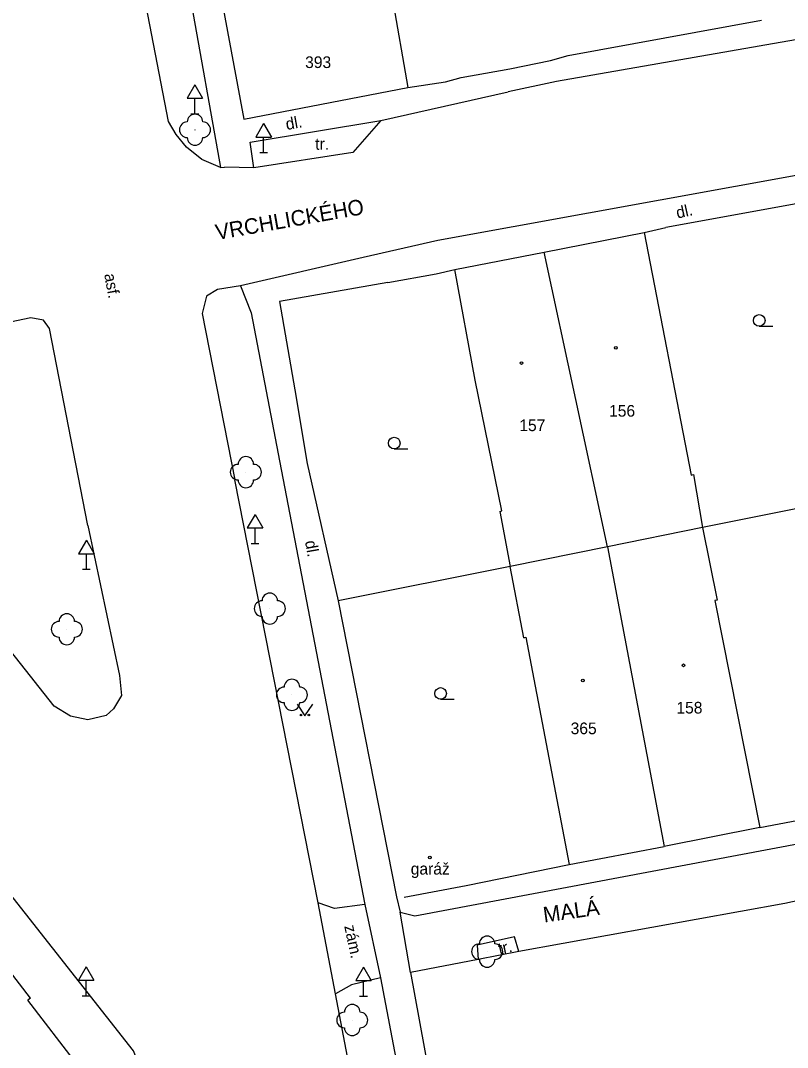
# Model space of a CAD drawing. Extents: x -794191 to -788944, y -1117087 to -1105044.
# Drawn here: x -791987.3 to -791938, y -1109854.4 to -1109788.3 of the extents above; entities that cross this region are included whole.
import ezdxf

# ---------------------------------------------------------------- set-up
doc = ezdxf.new("R2010")
doc.units = 0
for name, color, linetype in [('Doplněk polohopisu', 7, 'Continuous'), ('Doplňkové značky', 7, 'Continuous'), ('Hranice - ploty_ zdi', 7, 'Continuous'), ('Komunikace', 7, 'Continuous'), ('Názvy ulic_ silnic_ žel_', 7, 'Continuous'), ('Pomocné popisy', 7, 'Continuous'), ('Popisy budov', 7, 'Continuous'), ('Stavební objekty', 7, 'Continuous'), ('Zeleň', 7, 'Continuous'), ('Značky druhů budov', 7, 'Continuous'), ('Značky druhů pozemků', 7, 'Continuous'), ('Čísla popisná', 7, 'Continuous')]:
    doc.layers.add(name, color=color, linetype=linetype)

msp = doc.modelspace()

# ---------------------------------------------------------------- linework, layer by layer
at = {"layer": 'Doplněk polohopisu'}
for p, q in [((-791980.41, -1109764.47), (-791974.49, -1109797.79)), ((-791973.2, -1109805.4), (-791972.51, -1109807.13)), ((-791972.51, -1109807.13), (-791970.57, -1109817.21)), ((-791970.57, -1109817.21), (-791965.2, -1109845.21)), ((-791964.2, -1109849.93), (-791956.45, -1109890.18))]:
    msp.add_line(p, q, dxfattribs=at)
at = {"layer": 'Doplňkové značky'}
for p, q in [((-791976.13, -1109792.474), (-791976.63, -1109793.34)), ((-791976.13, -1109792.474), (-791975.63, -1109793.34)), ((-791976.63, -1109793.34), (-791975.63, -1109793.34)), ((-791976.13, -1109794.34), (-791976.13, -1109793.34)), ((-791976.38, -1109794.34), (-791975.88, -1109794.34)), ((-791971.71, -1109794.964), (-791972.21, -1109795.83)), ((-791971.71, -1109794.964), (-791971.21, -1109795.83)), ((-791972.21, -1109795.83), (-791971.21, -1109795.83)), ((-791971.71, -1109796.83), (-791971.71, -1109795.83)), ((-791971.96, -1109796.83), (-791971.46, -1109796.83)), ((-791972.26, -1109820.114), (-791972.76, -1109820.98)), ((-791972.26, -1109820.114), (-791971.76, -1109820.98)), ((-791972.76, -1109820.98), (-791971.76, -1109820.98)), ((-791972.26, -1109821.98), (-791972.26, -1109820.98)), ((-791983.1, -1109821.774), (-791983.6, -1109822.64)), ((-791983.1, -1109821.774), (-791982.6, -1109822.64)), ((-791972.51, -1109821.98), (-791972.01, -1109821.98)), ((-791983.6, -1109822.64), (-791982.6, -1109822.64)), ((-791983.1, -1109823.64), (-791983.1, -1109822.64)), ((-791983.35, -1109823.64), (-791982.85, -1109823.64)), ((-791983.12, -1109849.214), (-791983.62, -1109850.08)), ((-791983.12, -1109849.214), (-791982.62, -1109850.08)), ((-791965.29, -1109849.234), (-791965.79, -1109850.1)), ((-791965.29, -1109849.234), (-791964.79, -1109850.1)), ((-791983.62, -1109850.08), (-791982.62, -1109850.08)), ((-791983.12, -1109851.08), (-791983.12, -1109850.08)), ((-791965.79, -1109850.1), (-791964.79, -1109850.1)), ((-791965.29, -1109851.1), (-791965.29, -1109850.1)), ((-791983.37, -1109851.08), (-791982.87, -1109851.08)), ((-791965.54, -1109851.1), (-791965.04, -1109851.1))]:
    msp.add_line(p, q, dxfattribs=at)
at = {"layer": 'Hranice - ploty_ zdi'}
for p, q in [((-791955.88, -1109791.44), (-791953.26, -1109790.9)), ((-791959, -1109792), (-791955.88, -1109791.44)), ((-791962.43, -1109792.64), (-791960.01, -1109792.27)), ((-791960.01, -1109792.27), (-791959, -1109792)), ((-791935.88, -1109799.83), (-791945.85, -1109801.66)), ((-791947.24, -1109801.98), (-791945.85, -1109801.66)), ((-791963.72, -1109805.18), (-791960.61, -1109804.63)), ((-791960.61, -1109804.63), (-791959.42, -1109804.35)), ((-791963.72, -1109805.18), (-791970.68, -1109806.41)), ((-791968.91, -1109816.84), (-791966.91, -1109825.66)), ((-791931.15, -1109818.48), (-791943.49, -1109820.96)), ((-791955.86, -1109823.46), (-791966.91, -1109825.66)), ((-791966.91, -1109825.66), (-791963.16, -1109844.72)), ((-791939.81, -1109840.25), (-791928.63, -1109838.11)), ((-791958.69, -1109843.99), (-791952.06, -1109842.64)), ((-791930.6, -1109843.48), (-791938.2, -1109845.14)), ((-791962.27, -1109849.58), (-791958.1, -1109872.06))]:
    msp.add_line(p, q, dxfattribs=at)
for points in [[(-791953.26, -1109790.9), (-791952.13, -1109790.59), (-791939.7, -1109788.31)], [(-791970.68, -1109806.41), (-791969.71, -1109812.09), (-791968.91, -1109816.84)], [(-791938.2, -1109845.14), (-791955.31, -1109848.23), (-791957.92, -1109848.75), (-791962.27, -1109849.58)]]:
    msp.add_lwpolyline(points, dxfattribs=at)
at = {"layer": 'Komunikace'}
for p, q in [((-791937.51, -1109789.58), (-791952.88, -1109792.26)), ((-791952.88, -1109792.26), (-791955.99, -1109792.93)), ((-791964.18, -1109794.76), (-791955.99, -1109792.93)), ((-791974.49, -1109797.79), (-791974.23, -1109797.77)), ((-791972.33, -1109797.82), (-791974.23, -1109797.77)), ((-791934.92, -1109797.83), (-791960.5, -1109802.49)), ((-791960.5, -1109802.49), (-791965.31, -1109803.57)), ((-791965.31, -1109803.57), (-791973.2, -1109805.4)), ((-791973.2, -1109805.4), (-791974.67, -1109805.63)), ((-791975.39, -1109806.06), (-791975.65, -1109807.19)), ((-791974.67, -1109805.63), (-791975.39, -1109806.06)), ((-791986.68, -1109807.46), (-792000.2, -1109810.35)), ((-791985.85, -1109807.62), (-791986.68, -1109807.46)), ((-791975.65, -1109807.19), (-791973.55, -1109817.89)), ((-791985.47, -1109808.14), (-791985.85, -1109807.62)), ((-791983.01, -1109820.82), (-791985.47, -1109808.14)), ((-791968.2, -1109845.11), (-791973.55, -1109817.89)), ((-791983.01, -1109820.82), (-791980.97, -1109830.47)), ((-791980.97, -1109830.47), (-791980.84, -1109831.76)), ((-791980.84, -1109831.76), (-791981.37, -1109832.62)), ((-791984.12, -1109833.09), (-791985.17, -1109832.45)), ((-791981.37, -1109832.62), (-791981.84, -1109833.05)), ((-791983, -1109833.32), (-791984.12, -1109833.09)), ((-791981.84, -1109833.05), (-791983, -1109833.32)), ((-791967.08, -1109850.95), (-791968.2, -1109845.11)), ((-791965.2, -1109845.21), (-791964.2, -1109849.93)), ((-791962.27, -1109849.58), (-791962.93, -1109845.7)), ((-791959.6, -1109890.5), (-791967.08, -1109850.95))]:
    msp.add_line(p, q, dxfattribs=at)
for points in [[(-791974.49, -1109797.79), (-791975.69, -1109797.28), (-791976.67, -1109796.48), (-791977.33, -1109795.67), (-791977.82, -1109794.82), (-791983.46, -1109765.6)], [(-791985.17, -1109832.45), (-792001.08, -1109812.3), (-792000.2, -1109810.35)], [(-791979.56, -1109856.74), (-791979.48, -1109856.1), (-791980.08, -1109854.62), (-792011.81, -1109814.27)], [(-791963.16, -1109844.72), (-791962.93, -1109845.7), (-791961.98, -1109845.94), (-791899.14, -1109834.09), (-791898.52, -1109837.39)], [(-791965.2, -1109845.21), (-791967.15, -1109845.47), (-791968.2, -1109845.11)], [(-791955.31, -1109848.23), (-791955.59, -1109847.29), (-791957.98, -1109847.82), (-791957.92, -1109848.75)], [(-791964.2, -1109849.93), (-791966.06, -1109850.38), (-791967.08, -1109850.95)]]:
    msp.add_lwpolyline(points, dxfattribs=at)
msp.add_lwpolyline([(-791964.18, -1109794.76), (-791965.97, -1109796.82), (-791972.33, -1109797.82), (-791972.58, -1109796.15)], close=True, dxfattribs=at)
at = {"layer": 'Stavební objekty'}
for p, q in [((-791974.8, -1109784.91), (-791972.97, -1109794.67)), ((-791963.78, -1109784.91), (-791962.43, -1109792.64)), ((-791972.97, -1109794.67), (-791962.43, -1109792.64)), ((-791953.67, -1109803.23), (-791947.24, -1109801.98)), ((-791947.24, -1109801.98), (-791944.23, -1109817.58)), ((-791959.42, -1109804.35), (-791953.67, -1109803.23)), ((-791949.61, -1109822.2), (-791953.67, -1109803.23)), ((-791944.23, -1109817.58), (-791944.07, -1109817.55)), ((-791944.07, -1109817.55), (-791943.49, -1109820.96)), ((-791956.53, -1109819.92), (-791956.39, -1109819.89)), ((-791956.53, -1109819.92), (-791955.86, -1109823.46)), ((-791943.49, -1109820.96), (-791949.61, -1109822.2)), ((-791943.49, -1109820.96), (-791942.54, -1109825.62)), ((-791949.61, -1109822.2), (-791955.86, -1109823.46)), ((-791949.61, -1109822.2), (-791945.95, -1109841.48)), ((-791954.99, -1109828.04), (-791955.86, -1109823.46)), ((-791942.54, -1109825.62), (-791942.69, -1109825.65)), ((-791942.69, -1109825.65), (-791939.81, -1109840.25)), ((-791954.99, -1109828.04), (-791954.85, -1109828.01)), ((-791954.85, -1109828.01), (-791952.06, -1109842.64)), ((-791986.7, -1109851.23), (-791995.43, -1109839.85)), ((-791939.81, -1109840.25), (-791945.95, -1109841.48)), ((-791952.06, -1109842.64), (-791945.95, -1109841.48)), ((-791962.68, -1109844.73), (-791958.69, -1109843.99)), ((-791986.7, -1109851.23), (-791986.86, -1109851.36)), ((-791983.67, -1109855.52), (-791986.86, -1109851.36))]:
    msp.add_line(p, q, dxfattribs=at)
msp.add_lwpolyline([(-791956.39, -1109819.89), (-791958.11, -1109811.47), (-791959.42, -1109804.35)], dxfattribs=at)
at = {"layer": 'Zeleň'}
for centre in [(-791976.12, -1109795.36), (-791972.85, -1109817.39), (-791971.31, -1109826.17), (-791984.36, -1109827.5), (-791969.89, -1109831.72), (-791957.34, -1109848.24), (-791966.01, -1109852.64)]:
    msp.add_circle(centre, 0.0005, dxfattribs=at)
for centre, start, end in [((-791976.62, -1109795.36), 89.99999, 269.99999), ((-791976.12, -1109794.86), 0, 179.99999), ((-791975.62, -1109795.36), 270, 89.99999), ((-791976.12, -1109795.86), 179.99999, 359.99999), ((-791972.85, -1109816.89), 0, 179.99999), ((-791973.35, -1109817.39), 89.99999, 269.99999), ((-791972.35, -1109817.39), 270, 89.99999), ((-791972.85, -1109817.89), 179.99999, 359.99999), ((-791971.31, -1109825.67), 0, 179.99999), ((-791971.81, -1109826.17), 89.99999, 269.99999), ((-791970.81, -1109826.17), 270, 89.99999), ((-791984.36, -1109827), 0, 179.99999), ((-791971.31, -1109826.67), 179.99999, 359.99999), ((-791984.86, -1109827.5), 89.99999, 269.99999), ((-791983.86, -1109827.5), 270, 89.99999), ((-791984.36, -1109828), 179.99999, 359.99999), ((-791970.39, -1109831.72), 89.99999, 269.99999), ((-791969.89, -1109831.22), 0, 179.99999), ((-791969.39, -1109831.72), 270, 89.99999), ((-791969.89, -1109832.22), 179.99999, 359.99999), ((-791957.84, -1109848.24), 89.99999, 269.99999), ((-791957.34, -1109847.74), 0, 179.99999), ((-791956.84, -1109848.24), 270, 89.99999), ((-791957.34, -1109848.74), 179.99999, 359.99999), ((-791966.01, -1109852.14), 0, 179.99999), ((-791966.51, -1109852.64), 89.99999, 269.99999), ((-791965.51, -1109852.64), 270, 89.99999), ((-791966.01, -1109853.14), 179.99999, 359.99999)]:
    msp.add_arc(centre, 0.5, start, end, dxfattribs=at)
at = {"layer": 'Značky druhů budov'}
for centre in [(-791949.07, -1109809.39), (-791955.13, -1109810.37), (-791944.71, -1109829.82), (-791951.18, -1109830.8), (-791961.03, -1109842.19)]:
    msp.add_circle(centre, 0.0875, dxfattribs=at)
at = {"layer": 'Značky druhů pozemků'}
for p, q in [((-791939.85, -1109808.005), (-791938.975, -1109808.005)), ((-791963.31, -1109815.895), (-791962.435, -1109815.895)), ((-791960.33, -1109832.005), (-791959.455, -1109832.005))]:
    msp.add_line(p, q, dxfattribs=at)
msp.add_lwpolyline([(-791969.55, -1109832.32), (-791969.05, -1109833.07), (-791968.55, -1109832.32)], dxfattribs=at)
for centre, radius in [((-791939.85, -1109807.63), 0.375), ((-791963.31, -1109815.52), 0.375), ((-791960.33, -1109831.63), 0.375), ((-791969.3, -1109833.02), 0.05), ((-791968.8, -1109833.02), 0.05)]:
    msp.add_circle(centre, radius, dxfattribs=at)

# ---------------------------------------------------------------- texts
at = {"layer": 'Názvy ulic_ silnic_ žel_'}
for s, rotation, p in [('VRCHLICKÉHO', 10.008, (-791974.71, -1109802.46)), ('MALÁ', 8.06563, (-791953.67, -1109846.37))]:
    msp.add_text(s, height=1, rotation=rotation, dxfattribs=at).set_placement(p)
at = {"layer": 'Pomocné popisy'}
for s, rotation, p in [('dl.', 10.4375, (-791970.22, -1109795.38)), ('dl.', 12.5288, (-791945.1, -1109801.08)), ('asf.', 280.29217, (-791981.96, -1109804.67)), ('dl.', 280.1755, (-791969.05, -1109821.85)), ('zám.', 281.96205, (-791966.53, -1109846.6)), ('tr.', 12.50342, (-791956.54, -1109848.43))]:
    msp.add_text(s, height=0.75, rotation=rotation, dxfattribs=at).set_placement(p)
msp.add_text('tr.', height=0.75, dxfattribs=at).set_placement((-791968.39, -1109796.65))
at = {"layer": 'Popisy budov'}
msp.add_text('garáž', height=0.75, dxfattribs=at).set_placement((-791962.25, -1109843.28))
at = {"layer": 'Čísla popisná'}
for s, p in [('393', (-791969.04, -1109791.39)), ('156', (-791949.5, -1109813.82)), ('157', (-791955.27, -1109814.75)), ('158', (-791945.17, -1109832.92)), ('365', (-791951.97, -1109834.25))]:
    msp.add_text(s, height=0.75, dxfattribs=at).set_placement(p)

doc.saveas('drawing.dxf')
